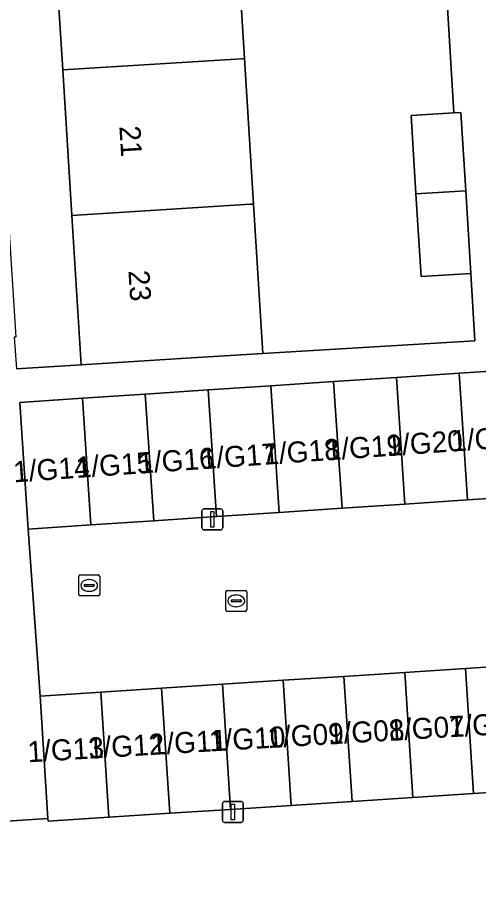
# Model space of a CAD drawing. Extents: x 159680 to 160786, y 387323 to 388340.
# Drawn here: x 160298.05 to 160319.95, y 388058.78 to 388101.06 of the extents above; entities that cross this region are included whole.
import ezdxf

# ---------------------------------------------------------------- set-up
doc = ezdxf.new("R2010")
doc.units = 0
for name, color, linetype in [('IMGEO_Erf', 7, 'Continuous'), ('IMGEO_Kolk', 7, 'Continuous'), ('IMGEO_Lichtmast', 7, 'Continuous'), ('IMGEO_Pand', 7, 'Continuous'), ('IMGEO_Pand_nummerreeks', 7, 'Continuous'), ('IMGEO_Rijbaan_lokaal_open', 7, 'Continuous'), ('IMGEO_Rioolput', 7, 'Continuous'), ('IMGEO_Voetpad_open', 7, 'Continuous')]:
    doc.layers.add(name, color=color, linetype=linetype)

msp = doc.modelspace()

# ---------------------------------------------------------------- linework, layer by layer
at = {"layer": 'IMGEO_Erf'}
for points in [[(160316.123, 388106.528), (160315.873, 388110.613), (160317.643, 388110.722), (160317.373, 388116.67), (160315.322, 388116.545), (160315.088, 388120.37), (160314.848, 388124.296), (160317.021, 388124.43), (160316.871, 388127.738), (160307.085, 388127.002), (160307.53, 388119.896), (160307.964, 388112.97), (160308.398, 388106.044), (160308.831, 388099.117), (160309.265, 388092.191), (160309.71, 388085.087), (160319.784, 388085.691), (160319.593, 388088.887), (160317.225, 388088.742), (160316.984, 388092.674), (160316.756, 388096.403), (160318.788, 388096.527), (160318.399, 388102.88), (160316.354, 388102.755)], [(160299.752, 388105.502), (160299.318, 388112.429), (160298.884, 388119.354), (160298.439, 388126.461), (160295.376, 388126.265), (160297.959, 388085.859), (160297.885, 388085.854), (160297.983, 388084.349), (160301.064, 388084.546), (160300.619, 388091.65), (160300.185, 388098.575)]]:
    msp.add_lwpolyline(points, close=True, dxfattribs=at)
msp.add_lwpolyline([(160345.247, 388051.01), (160344.051, 388069.366), (160342.956, 388069.292), (160342.935, 388069.379), (160336.833, 388068.983), (160337.074, 388065.268), (160334.182, 388065.08), (160331.291, 388064.893), (160328.4, 388064.705), (160325.509, 388064.517), (160322.619, 388064.33), (160319.728, 388064.142), (160316.837, 388063.955), (160313.947, 388063.767), (160311.056, 388063.579), (160308.165, 388063.392), (160305.275, 388063.204), (160302.384, 388063.017), (160299.494, 388062.829), (160299.486, 388062.953), (160261.729, 388060.499), (160262.203, 388050.335)], dxfattribs=at)
at = {"layer": 'IMGEO_Kolk'}
for p, q in [((160307.939, 388072.886), (160307.939, 388073.738)), ((160308.014, 388073.812), (160308.866, 388073.812)), ((160308.427, 388073.592), (160308.452, 388073.592)), ((160308.94, 388073.738), (160308.94, 388072.886)), ((160308.198, 388073.306), (160308.198, 388073.318)), ((160308.636, 388073.269), (160308.238, 388073.269)), ((160308.241, 388073.355), (160308.639, 388073.355)), ((160308.45, 388073.032), (160308.425, 388073.032)), ((160308.682, 388073.318), (160308.682, 388073.306)), ((160308.866, 388072.812), (160308.014, 388072.812))]:
    msp.add_line(p, q, dxfattribs=at)
for points in [[(160307.939, 388072.886), (160307.939, 388073.738)], [(160308.014, 388073.812), (160308.866, 388073.812)], [(160308.94, 388073.738), (160308.94, 388072.886)], [(160308.866, 388072.812), (160308.014, 388072.812)]]:
    msp.add_lwpolyline(points, dxfattribs=at)
for centre, radius, start, end in [((160308.016, 388073.736), 0.0765, 91.552, 178.448), ((160308.016, 388073.736), 0.0765, 91.552, 178.448), ((160308.864, 388073.736), 0.0765, 1.552, 88.448), ((160308.864, 388073.736), 0.0765, 1.552, 88.448), ((160308.238, 388073.315), 0.0403, 85.8775, 175.7526), ((160308.235, 388073.305), 0.0366, 178.938, 274.7102), ((160308.639, 388073.312), 0.043, 264.8664, 352.4533), ((160308.643, 388073.317), 0.0386, 1.7309, 96.639), ((160308.016, 388072.888), 0.0765, 181.552, 268.448), ((160308.016, 388072.888), 0.0765, 181.552, 268.448), ((160308.864, 388072.888), 0.0765, 271.552, 358.448), ((160308.864, 388072.888), 0.0765, 271.552, 358.448)]:
    msp.add_arc(centre, radius, start, end, dxfattribs=at)
for centre, major_axis, ratio, start_param, end_param in [((160308.426, 388073.312), (-0.387, 0.002), 0.722429, 4.712389, 7.853982), ((160308.451, 388073.312), (-0.39, 0.002), 0.717154, 1.570796, 4.712389)]:
    msp.add_ellipse(centre, major_axis=major_axis, ratio=ratio, start_param=start_param, end_param=end_param, dxfattribs=at)
at = {"layer": 'IMGEO_Lichtmast'}
for p, q in [((160306.905, 388077.69), (160307.695, 388077.69)), ((160307.695, 388077.69), (160306.905, 388077.69)), ((160306.805, 388076.79), (160306.805, 388077.59)), ((160306.805, 388077.59), (160306.805, 388076.79)), ((160307.795, 388077.59), (160307.795, 388076.79)), ((160307.795, 388076.79), (160307.795, 388077.59)), ((160307.695, 388076.69), (160306.905, 388076.69)), ((160306.905, 388076.69), (160307.695, 388076.69)), ((160307.88, 388063.77), (160308.67, 388063.77)), ((160308.67, 388063.77), (160307.88, 388063.77)), ((160307.78, 388062.87), (160307.78, 388063.67)), ((160307.78, 388063.67), (160307.78, 388062.87)), ((160308.77, 388063.67), (160308.77, 388062.87)), ((160308.77, 388062.87), (160308.77, 388063.67)), ((160308.67, 388062.77), (160307.88, 388062.77)), ((160307.88, 388062.77), (160308.67, 388062.77))]:
    msp.add_line(p, q, dxfattribs=at)
for points in [[(160307.225, 388077.565), (160307.375, 388077.565), (160307.375, 388076.815), (160307.225, 388076.815), (160307.225, 388077.565)], [(160308.2, 388063.645), (160308.35, 388063.645), (160308.35, 388062.895), (160308.2, 388062.895), (160308.2, 388063.645)]]:
    msp.add_lwpolyline(points, dxfattribs=at)
for centre, start, end in [((160306.905, 388077.59), 90, 180), ((160306.905, 388077.59), 90, 180), ((160307.695, 388077.59), 0, 90), ((160307.695, 388077.59), 360, 90), ((160306.905, 388076.79), 180, 270), ((160306.905, 388076.79), 180, 270), ((160307.695, 388076.79), 270, 0), ((160307.695, 388076.79), 270, 0), ((160307.88, 388063.67), 90, 180), ((160307.88, 388063.67), 90, 180), ((160308.67, 388063.67), 0, 90), ((160308.67, 388063.67), 360, 90), ((160307.88, 388062.87), 180, 270), ((160307.88, 388062.87), 180, 270), ((160308.67, 388062.87), 270, 0), ((160308.67, 388062.87), 270, 0)]:
    msp.add_arc(centre, 0.1, start, end, dxfattribs=at)
at = {"layer": 'IMGEO_Pand'}
for points in [[(160308.831, 388099.117), (160308.398, 388106.044), (160308.24, 388106.034), (160299.752, 388105.502), (160300.185, 388098.575), (160308.674, 388099.107)], [(160309.265, 388092.191), (160308.831, 388099.117), (160308.674, 388099.107), (160300.185, 388098.575), (160300.619, 388091.65), (160309.108, 388092.181)], [(160319.123, 388096.548), (160318.788, 388096.527), (160316.756, 388096.403), (160316.984, 388092.674), (160319.352, 388092.822)], [(160319.352, 388092.822), (160316.984, 388092.674), (160317.225, 388088.742), (160319.593, 388088.887)], [(160309.108, 388092.181), (160300.619, 388091.65), (160301.064, 388084.546), (160306.055, 388084.858), (160309.71, 388085.087), (160309.265, 388092.191)], [(160319.044, 388084.14), (160316.057, 388083.942), (160316.458, 388077.917), (160319.444, 388078.116)], [(160319.444, 388078.116), (160322.43, 388078.314), (160322.03, 388084.339), (160319.044, 388084.14)], [(160310.486, 388077.521), (160313.472, 388077.719), (160313.071, 388083.744), (160310.085, 388083.545)], [(160316.057, 388083.942), (160313.071, 388083.744), (160313.472, 388077.719), (160316.458, 388077.917)], [(160307.099, 388083.347), (160304.113, 388083.149), (160304.513, 388077.124), (160307.499, 388077.322)], [(160307.499, 388077.322), (160310.486, 388077.521), (160310.085, 388083.545), (160307.099, 388083.347)], [(160301.127, 388082.95), (160298.141, 388082.752), (160298.541, 388076.727), (160301.527, 388076.925)], [(160301.527, 388076.925), (160304.513, 388077.124), (160304.113, 388083.149), (160301.127, 388082.95)], [(160316.451, 388069.908), (160316.837, 388063.955), (160319.728, 388064.142), (160319.342, 388070.096)], [(160319.342, 388070.096), (160319.728, 388064.142), (160322.619, 388064.33), (160322.233, 388070.283)], [(160310.67, 388069.533), (160311.056, 388063.579), (160313.947, 388063.767), (160313.56, 388069.721)], [(160313.56, 388069.721), (160313.947, 388063.767), (160316.837, 388063.955), (160316.451, 388069.908)], [(160304.888, 388069.158), (160305.275, 388063.204), (160308.165, 388063.392), (160307.779, 388069.346)], [(160307.779, 388069.346), (160308.165, 388063.392), (160311.056, 388063.579), (160310.67, 388069.533)], [(160301.998, 388068.971), (160299.107, 388068.783), (160299.486, 388062.953), (160299.494, 388062.829), (160302.384, 388063.017)], [(160301.998, 388068.971), (160302.384, 388063.017), (160305.275, 388063.204), (160304.888, 388069.158)]]:
    msp.add_lwpolyline(points, close=True, dxfattribs=at)
at = {"layer": 'IMGEO_Rijbaan_lokaal_open'}
msp.add_lwpolyline([(160322.43, 388078.314), (160319.444, 388078.116), (160316.458, 388077.917), (160313.472, 388077.719), (160310.486, 388077.521), (160307.499, 388077.322), (160304.513, 388077.124), (160301.527, 388076.925), (160298.541, 388076.727), (160299.107, 388068.783), (160301.998, 388068.971), (160304.888, 388069.158), (160307.779, 388069.346), (160310.67, 388069.533), (160313.56, 388069.721), (160316.451, 388069.908), (160319.342, 388070.096), (160322.233, 388070.283)], dxfattribs=at)
at = {"layer": 'IMGEO_Rioolput'}
for p, q in [((160300.946, 388073.62), (160300.946, 388074.472)), ((160301.021, 388074.546), (160301.873, 388074.546)), ((160301.434, 388074.326), (160301.459, 388074.326)), ((160301.947, 388074.472), (160301.947, 388073.62)), ((160301.205, 388074.04), (160301.205, 388074.052)), ((160301.643, 388074.003), (160301.245, 388074.003)), ((160301.248, 388074.089), (160301.646, 388074.089)), ((160301.689, 388074.052), (160301.689, 388074.04)), ((160301.873, 388073.546), (160301.021, 388073.546)), ((160301.457, 388073.766), (160301.432, 388073.766))]:
    msp.add_line(p, q, dxfattribs=at)
for points in [[(160300.946, 388073.62), (160300.946, 388074.472)], [(160301.021, 388074.546), (160301.873, 388074.546)], [(160301.947, 388074.472), (160301.947, 388073.62)], [(160301.873, 388073.546), (160301.021, 388073.546)]]:
    msp.add_lwpolyline(points, dxfattribs=at)
for centre, radius, start, end in [((160301.023, 388074.47), 0.0765, 91.552, 178.448), ((160301.023, 388074.47), 0.0765, 91.552, 178.448), ((160301.871, 388074.47), 0.0765, 1.552, 88.448), ((160301.871, 388074.47), 0.0765, 1.552, 88.448), ((160301.245, 388074.049), 0.0403, 85.8775, 175.7526), ((160301.242, 388074.039), 0.0366, 178.938, 274.7102), ((160301.646, 388074.046), 0.043, 264.8664, 352.4533), ((160301.65, 388074.051), 0.0386, 1.7309, 96.639), ((160301.023, 388073.622), 0.0765, 181.552, 268.448), ((160301.023, 388073.622), 0.0765, 181.552, 268.448), ((160301.871, 388073.622), 0.0765, 271.552, 358.448), ((160301.871, 388073.622), 0.0765, 271.552, 358.448)]:
    msp.add_arc(centre, radius, start, end, dxfattribs=at)
for centre, major_axis, ratio, start_param, end_param in [((160301.433, 388074.046), (-0.387, 0.002), 0.722429, 4.712389, 7.853982), ((160301.458, 388074.046), (-0.39, 0.002), 0.717154, 1.570796, 4.712389)]:
    msp.add_ellipse(centre, major_axis=major_axis, ratio=ratio, start_param=start_param, end_param=end_param, dxfattribs=at)
at = {"layer": 'IMGEO_Voetpad_open'}
for points in [[(160295.376, 388126.265), (160298.439, 388126.461), (160303.43, 388126.773), (160307.085, 388127.002), (160316.871, 388127.738), (160317.021, 388124.43), (160317.191, 388124.44), (160317.431, 388120.516), (160317.666, 388116.688), (160317.373, 388116.67), (160317.643, 388110.722), (160318.383, 388110.767), (160318.633, 388106.685), (160318.864, 388102.909), (160318.399, 388102.88), (160318.788, 388096.527), (160319.123, 388096.548), (160319.352, 388092.822), (160319.593, 388088.887), (160319.784, 388085.691), (160309.71, 388085.087), (160306.055, 388084.858), (160301.064, 388084.546), (160297.983, 388084.349)], [(160261.729, 388060.499), (160299.486, 388062.953), (160299.107, 388068.783), (160298.541, 388076.727), (160298.141, 388082.752), (160301.127, 388082.95), (160304.113, 388083.149), (160307.099, 388083.347), (160310.085, 388083.545), (160313.071, 388083.744), (160316.057, 388083.942), (160319.044, 388084.14), (160322.03, 388084.339)]]:
    msp.add_lwpolyline(points, dxfattribs=at)

# ---------------------------------------------------------------- texts
at = {"layer": 'IMGEO_Pand_nummerreeks'}
for s, rotation, p in [('21', 273.5836, (160302.878, 388095.894)), ('23', 273.5836, (160303.309, 388089.021)), ('1/G21', 4.0263, (160318.693, 388080.414)), ('1/G19', 4.0263, (160312.726, 388079.994)), ('1/G20', 4.0263, (160315.614, 388080.197)), ('1/G17', 4.0263, (160306.784, 388079.575)), ('1/G18', 4.0263, (160309.76, 388079.785)), ('1/G15', 4.0263, (160300.839, 388079.157)), ('1/G16', 4.0263, (160303.812, 388079.366)), ('1/G14', 4.0263, (160297.866, 388078.948)), ('1/G06', 3.4028, (160318.574, 388066.82)), ('1/G08', 3.4028, (160312.828, 388066.479)), ('1/G07', 3.4028, (160315.699, 388066.649)), ('1/G11', 3.4028, (160304.401, 388065.978)), ('1/G10', 3.4028, (160307.169, 388066.142)), ('1/G09', 3.4028, (160309.947, 388066.307)), ('1/G13', 3.4034, (160298.541, 388065.629)), ('1/G12', 3.4028, (160301.41, 388065.8))]:
    msp.add_text(s, height=1, rotation=rotation, dxfattribs=at).set_placement(p)

doc.saveas('drawing.dxf')
